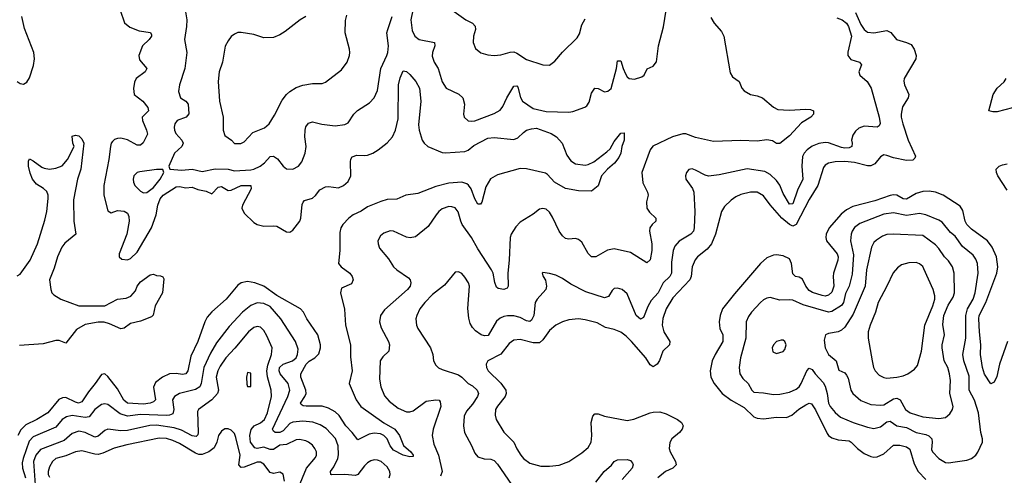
# Model space of a CAD drawing. Header units: inches. Extents: x 1682530 to 1839546, y 640742 to 791647.
# Tile 353 of 656: x 1720446 to 1726513, y 743746 to 746551. Entities that reach past the tile are written whole.
import ezdxf

# ---------------------------------------------------------------- set-up
doc = ezdxf.new("R2010")
doc.units = ezdxf.units.IN
doc.header["$MEASUREMENT"] = 0
doc.layers.add('B7724', color=7, linetype='Continuous')

msp = doc.modelspace()

# ---------------------------------------------------------------- linework, layer by layer
at = {"layer": 'B7724', "color": 5}
for points, elevation in [([(1721463.8, 746623.8), (1721476.1, 746550), (1721474.9, 746510), (1721461.5, 746430), (1721476, 746350), (1721463.2, 746250), (1721430.3, 746150), (1721424.6, 746110), (1721437.6, 746070), (1721470, 746048.9), (1721483.9, 746030), (1721489.3, 745970.7), (1721472.4, 745950), (1721415.8, 745930), (1721402.6, 745910), (1721398, 745890), (1721399.5, 745870), (1721407.6, 745850), (1721446, 745810), (1721454, 745790), (1721445.7, 745770), (1721400.4, 745730), (1721364.7, 745650), (1721371.1, 745631.1), (1721445.2, 745625.2), (1721510, 745631.1), (1721570, 745616.5), (1721650, 745632), (1721730, 745630.6), (1721770, 745620.4), (1721870, 745626.3), (1721890, 745630.7), (1721927.8, 745650), (1721955, 745670), (1721990, 745708), (1722010, 745711.1), (1722035, 745695), (1722070, 745648.4), (1722090, 745633.7), (1722130, 745630.4), (1722164.5, 745650), (1722184.5, 745675.5), (1722204.4, 745730), (1722211.1, 745770), (1722203.5, 745830), (1722204.7, 745870), (1722210, 745890.8), (1722226, 745914), (1722250, 745922), (1722308.2, 745908.2), (1722390, 745897.6), (1722450, 745905.2), (1722470, 745917.1), (1722506, 745970), (1722527.6, 745992.4), (1722601.3, 746038.7), (1722630, 746070.6), (1722650, 746116), (1722671.2, 746250), (1722709.3, 746330), (1722714.5, 746350), (1722718.5, 746390), (1722708.2, 746470), (1722714.1, 746490), (1722742, 746570)], 640), ([(1720430, 746170.3), (1720450, 746158), (1720470, 746154), (1720490, 746166), (1720506, 746194), (1720530.7, 746270), (1720536.8, 746310), (1720534.2, 746350), (1720477, 746497), (1720459.8, 746570)], 620), ([(1721064.7, 746610), (1721092.5, 746532.5), (1721124.2, 746504.2), (1721183.3, 746483.3), (1721252.7, 746472.7), (1721257.6, 746457.6), (1721257.6, 746450), (1721244.4, 746430), (1721203.5, 746390), (1721180.7, 746330), (1721184.9, 746304.9), (1721230.3, 746250), (1721220.3, 746230), (1721164.2, 746190), (1721154.1, 746165.9), (1721146.6, 746126.6), (1721151.8, 746090), (1721205.6, 746050), (1721235.8, 746010), (1721239.1, 745990), (1721201.3, 745950), (1721202.5, 745930), (1721228.7, 745870), (1721234.2, 745845.8), (1721207.5, 745792.5), (1721190, 745779.4), (1721170, 745777.9), (1721110, 745811.1), (1721070, 745820.9), (1721050, 745820.2), (1721030, 745813.5), (1721018.4, 745801.6), (1721010.1, 745789.9), (1721005.5, 745770), (1720995, 745690), (1720964, 745530), (1720964.7, 745470), (1720990, 745373.4), (1721010, 745362.6), (1721050, 745376.6), (1721090, 745372.9), (1721110, 745359.7), (1721119.7, 745339.7), (1721120.7, 745310), (1721105.6, 745230), (1721059.5, 745110), (1721059.3, 745090), (1721076.1, 745076.1), (1721110, 745072.7), (1721130, 745081.6), (1721170, 745119.8), (1721259, 745270), (1721286.9, 745350), (1721298.3, 745410), (1721311.5, 745448.5), (1721330, 745469.7), (1721410, 745521.2), (1721430, 745523.1), (1721470, 745516.1), (1721510, 745520.1), (1721544.6, 745504.6), (1721594.9, 745494.9), (1721630, 745479.2), (1721670, 745519), (1721679, 745521), (1721690, 745523.2), (1721730, 745499.3), (1721750, 745500.8), (1721810, 745530.6), (1721870.1, 745530.1), (1721872.4, 745510), (1721818.6, 745410), (1721814.2, 745390), (1721830, 745359.5), (1721890, 745302.6), (1721910, 745289.2), (1721950, 745279.7), (1722010, 745282.4), (1722030, 745279), (1722090, 745245.7), (1722110, 745243.7), (1722130, 745254.6), (1722172.1, 745310), (1722178.2, 745330), (1722187.2, 745412.8), (1722192.2, 745427.8), (1722201.7, 745438.3), (1722250, 745453.1), (1722270, 745469.6), (1722296.7, 745503.3), (1722330, 745521.2), (1722350, 745523.6), (1722410, 745516.1), (1722441.5, 745530), (1722470, 745554.9), (1722487.3, 745590), (1722484.8, 745675.2), (1722486.8, 745693.2), (1722493.9, 745706.1), (1722523.3, 745716.7), (1722570, 745714.4), (1722590, 745717.8), (1722621.6, 745730), (1722655.4, 745750), (1722710, 745793.4), (1722743.7, 745830), (1722761.3, 745870), (1722779.2, 745940.8), (1722781.1, 746150), (1722790, 746194), (1722810, 746235.5), (1722830, 746232.2), (1722850, 746214.6), (1722886.4, 746170), (1722910.3, 746130), (1722918.9, 746050), (1722903.5, 745903.5), (1722908.1, 745870), (1722925.6, 745810), (1722937.7, 745790), (1722961.5, 745770), (1723050, 745733.4), (1723070, 745730.9), (1723190, 745740.4), (1723210, 745747.6), (1723244.5, 745775.5), (1723330, 745821.6), (1723370, 745825), (1723490, 745812.8), (1723516.5, 745823.5), (1723550, 745856.9), (1723569.6, 745870), (1723599.9, 745880.1), (1723630, 745883.4), (1723720.9, 745850), (1723753.5, 745830), (1723788, 745790), (1723817.7, 745717.7), (1723842.6, 745682.6), (1723870, 745663.8), (1723930, 745655.2), (1723950, 745659.6), (1723984.1, 745675.9), (1724063.1, 745736.9), (1724083.8, 745756.2), (1724110, 745800.7), (1724150, 745852), (1724170, 745854), (1724170.4, 745810), (1724156.4, 745770), (1724150.3, 745730), (1724138, 745702), (1724111.6, 745668.4), (1724067.7, 745630), (1724031, 745590), (1724010, 745528.7), (1723970, 745496), (1723890, 745497.6), (1723810, 745512.3), (1723740.8, 745550), (1723698.3, 745598.3), (1723686.3, 745606.3), (1723570, 745633.6), (1723530, 745634), (1723390, 745596.2), (1723348.1, 745571.9), (1723317.7, 745522.3), (1723293.3, 745426.7), (1723284.9, 745415.1), (1723270, 745415.1), (1723250, 745448.2), (1723227.4, 745510), (1723212.2, 745532.2), (1723200.7, 745540.7), (1723170, 745550.4), (1723090, 745543.9), (1723010, 745524.3), (1722899.2, 745480.8), (1722826, 745470), (1722770, 745446.6), (1722710, 745443.9), (1722672.5, 745432.5), (1722590, 745399.3), (1722550, 745372.1), (1722500.7, 745350), (1722474.7, 745330), (1722437.1, 745290), (1722425.6, 745270), (1722418.5, 745241.5), (1722418.7, 745130), (1722410.3, 745050), (1722427, 745030), (1722480.2, 744990), (1722494.7, 744970), (1722500.7, 744950), (1722490, 744925.1), (1722430, 744897), (1722423.1, 744870), (1722447.8, 744767.8), (1722453.5, 744670), (1722485.3, 744550), (1722484, 744476), (1722494.2, 744390), (1722476.8, 744310), (1722519.5, 744210), (1722548.7, 744170), (1722689.7, 744069.7), (1722756.8, 744030), (1722786.4, 743990), (1722810.3, 743930), (1722855.6, 743890), (1722871.3, 743870), (1722870, 743862), (1722850, 743859.7), (1722810, 743869.9), (1722750, 743899.8), (1722730, 743926.4), (1722710.8, 743970.8), (1722690.3, 743990.3), (1722670, 744000.4), (1722630, 744005.2), (1722600.4, 743999.6), (1722530, 743963.1), (1722494.5, 744010), (1722455.7, 744050), (1722414.3, 744114.3), (1722390, 744136.2), (1722350, 744159.9), (1722310, 744172.2), (1722211.1, 744171.1), (1722193.5, 744173.5), (1722181.1, 744181.1), (1722175.8, 744190), (1722203.9, 744230), (1722212, 744250), (1722210.4, 744270), (1722179, 744350), (1722179.1, 744370), (1722210.7, 744430), (1722230, 744449.3), (1722265, 744470), (1722290, 744494.6), (1722299.4, 744530), (1722299.1, 744550), (1722282.9, 744610), (1722214.9, 744710), (1722195.5, 744750), (1722176.2, 744770), (1722030, 744852.4), (1721950, 744910.6), (1721894.8, 744930), (1721850, 744938.4), (1721810, 744931.2), (1721790, 744915.5), (1721717.6, 744830), (1721630, 744752.4), (1721601.4, 744718.6), (1721586.7, 744690), (1721544.8, 744570), (1721500.2, 744479.8), (1721483, 744390), (1721470, 744370.8), (1721450, 744367.2), (1721410, 744373), (1721369.7, 744370.3), (1721326.5, 744350), (1721283.8, 744316.2), (1721270.8, 744289.2), (1721282.5, 744210), (1721270, 744197.5), (1721250.1, 744189.9), (1721210, 744184.6), (1721109.9, 744190), (1721088.4, 744208.4), (1721050, 744278.9), (1720990, 744354.5), (1720970, 744371.1), (1720950, 744366.9), (1720911.6, 744310), (1720870, 744260.3), (1720830, 744198), (1720809.4, 744190.6), (1720790, 744195.4), (1720730, 744224), (1720710, 744223.7), (1720688.4, 744211.6), (1720619.8, 744130), (1720551.7, 744088.3), (1720483.8, 744056.2), (1720453.4, 744026.6), (1720435, 743990)], 620), ([(1722210, 746571.1), (1722174.9, 746550), (1722081.8, 746478.2), (1722050, 746458), (1722010, 746441.3), (1721950, 746439.7), (1721890, 746459.7), (1721810, 746473.3), (1721790, 746471.5), (1721770, 746462.9), (1721750, 746447), (1721730, 746422), (1721712.7, 746387.3), (1721695.3, 746290), (1721675.8, 746230), (1721670.2, 746170), (1721676.5, 746050), (1721700.8, 745950), (1721699.5, 745870), (1721710, 745837.3), (1721750.7, 745810), (1721770, 745788.5), (1721808.7, 745788.7), (1721830, 745799.5), (1721883.6, 745856.4), (1721954.3, 745885.7), (1721984.2, 745910), (1722017.3, 745962.7), (1722064.3, 746055.7), (1722089.9, 746090.1), (1722110.6, 746109.4), (1722150, 746133.8), (1722190, 746147.2), (1722250, 746157.6), (1722310, 746158.8), (1722330, 746166.2), (1722430, 746243.2), (1722463.8, 746290), (1722479.3, 746330), (1722480.3, 746350), (1722478.7, 746370), (1722451.1, 746470), (1722452.9, 746547.1), (1722461.7, 746578.3)], 660), ([(1724704.7, 746564.7), (1724724.9, 746530), (1724770, 746478.7), (1724785.2, 746450), (1724824.1, 746224.1), (1724839.3, 746199.3), (1724880.3, 746170), (1724895.8, 746130), (1724910, 746112.7), (1724950, 746090.3), (1724990, 746082.4), (1725023.8, 746070), (1725090, 746013.2), (1725118.6, 745998.6), (1725186.5, 745993.5), (1725290, 746001.1), (1725318.3, 745998.3), (1725337.3, 745990), (1725338, 745970), (1725320.5, 745950), (1725263.9, 745916.1), (1725190, 745836.1), (1725130, 745789.8), (1725108.6, 745788.6), (1725084.8, 745804.8), (1725050, 745812), (1724990, 745804.2), (1724890, 745807.9), (1724720.9, 745800.9), (1724610, 745825.8), (1724550, 745848.2), (1724531.8, 745848.2), (1724469.4, 745830.6), (1724346.6, 745773.4), (1724330.3, 745750), (1724280.2, 745610), (1724285.9, 745545.9), (1724315.6, 745490), (1724319, 745470), (1724307.5, 745430), (1724310.2, 745390), (1724326.9, 745366.9), (1724366, 745330), (1724366.7, 745310), (1724342.6, 745290), (1724328.3, 745270), (1724327.6, 745250), (1724341.3, 745170), (1724340.9, 745130), (1724330, 745072.3), (1724310, 745053.6), (1724210, 745116.9), (1724110, 745140.4), (1724067.2, 745132.8), (1723996, 745090), (1723970, 745091.6), (1723950, 745112), (1723910, 745180.9), (1723890, 745198.4), (1723870, 745203.6), (1723830, 745199.7), (1723810, 745203.5), (1723790, 745219.7), (1723769.8, 745250), (1723730, 745336), (1723710, 745365.2), (1723690, 745385.2), (1723670, 745389.2), (1723650, 745385.2), (1723610, 745352.7), (1723530, 745305.1), (1723503.4, 745276.6), (1723474.6, 745230), (1723468.2, 745210), (1723463.1, 745070), (1723453.6, 744990), (1723455.6, 744910), (1723450, 744898), (1723430.3, 744889.7), (1723395.4, 744895.4), (1723384, 744904), (1723373.1, 744933.1), (1723363.2, 744990), (1723354.4, 745010), (1723270, 745140.4), (1723230.8, 745210.8), (1723172.9, 745290), (1723163.5, 745310), (1723148.9, 745368.9), (1723130, 745392.4), (1723110, 745399.8), (1723090, 745400.3), (1723050, 745386.2), (1723029, 745370), (1723012.7, 745350), (1722962.7, 745277.3), (1722885.9, 745214.1), (1722852.7, 745207.3), (1722830, 745211.1), (1722750, 745249.6), (1722730, 745251.1), (1722690, 745236.3), (1722670, 745219.5), (1722654, 745190), (1722654.4, 745170), (1722663.4, 745143.4), (1722717.8, 745077.8), (1722750.3, 745030), (1722770.3, 745010), (1722841.6, 744961.6), (1722852.4, 744950), (1722856.9, 744930), (1722852.8, 744910), (1722836.5, 744890), (1722694.5, 744765.5), (1722668.7, 744730), (1722664.2, 744690), (1722673.3, 744653.3), (1722719.3, 744570), (1722725.5, 744550), (1722720.7, 744510), (1722684.2, 744475.8), (1722666.4, 744450), (1722662.5, 744337.5), (1722671.2, 744290), (1722694.8, 744234.8), (1722721.9, 744201.9), (1722778.1, 744158.1), (1722830, 744136.5), (1722850, 744135.6), (1722870, 744142), (1722950, 744202.3), (1723010.2, 744210.2), (1723030, 744208.2), (1723037.8, 744197.8), (1723040.2, 744170), (1722993.6, 744030), (1722987.2, 743990), (1722997.2, 743937.2), (1723027.1, 743870), (1723050.2, 743769.8), (1723038.7, 743741.3)], 640), ([(1722869.3, 746610.7), (1722856.8, 746550), (1722863.7, 746483.7), (1722882, 746450), (1722908.3, 746428.3), (1723002.4, 746410), (1723005.2, 746390), (1722989.2, 746350), (1722987.1, 746327.1), (1723000.3, 746290), (1723025.2, 746250), (1723048.5, 746168.5), (1723074.6, 746130), (1723152.3, 746092.3), (1723176.9, 746070), (1723188, 746030), (1723181.7, 745970), (1723184.9, 745950), (1723209.1, 745929.1), (1723230, 745925.7), (1723250, 745928.8), (1723370, 745974), (1723406.4, 745993.6), (1723424.1, 746015.9), (1723447.6, 746070), (1723490, 746142.6), (1723510, 746144.9), (1723515.7, 746135.7), (1723532.5, 746072.5), (1723545.2, 746050), (1723610, 746004.9), (1723690, 745985.6), (1723830, 745982.6), (1723853.6, 745986.4), (1723928.1, 746011.9), (1723940.1, 746019.9), (1723955.7, 746044.3), (1723970, 746098), (1723990, 746130.4), (1724010, 746127), (1724050, 746106.2), (1724070, 746110.2), (1724090, 746127.6), (1724123.2, 746250), (1724130, 746297.3), (1724150, 746297), (1724163.7, 746250), (1724178.8, 746218.8), (1724190, 746198.9), (1724202, 746190), (1724234.1, 746185.9), (1724280, 746200), (1724293.3, 746210), (1724312.1, 746247.9), (1724350, 746264.4), (1724369.2, 746290.8), (1724383, 746390), (1724413.5, 746506.5), (1724429.1, 746610)], 640), ([(1723110, 746612.4), (1723195.5, 746550), (1723236.4, 746530), (1723252, 746512), (1723254, 746490), (1723242.4, 746450), (1723240.5, 746410), (1723254.2, 746374.2), (1723287, 746347), (1723330, 746334.4), (1723370, 746330.4), (1723410, 746335.3), (1723467.9, 746352.1), (1723490, 746352.3), (1723510, 746345.2), (1723570, 746306), (1723670, 746272.2), (1723710, 746270.4), (1723744.2, 746295.8), (1723790, 746350.4), (1723881.2, 746438.8), (1723894.9, 746465.1), (1723910, 746520.5), (1723930, 746556.3)], 660), ([(1725595.5, 746595.5), (1725630, 746521.8), (1725650, 746491), (1725670, 746474.7), (1725710, 746471.1), (1725790, 746484.7), (1725812.9, 746472.9), (1725849.5, 746429.5), (1725911.4, 746411.4), (1725938.6, 746398.6), (1725958.2, 746370), (1725969.2, 746330), (1725967.9, 746310), (1725896.5, 746190), (1725893, 746173), (1725897.6, 746150), (1725925, 746090), (1725921.3, 746070), (1725885.8, 746014.2), (1725877, 745970), (1725877.3, 745950), (1725887.2, 745910), (1725921, 745810), (1725964.9, 745710), (1725961.7, 745698.3), (1725950, 745686.6), (1725910, 745683.9), (1725830, 745700.1), (1725790, 745715.7), (1725770, 745718.3), (1725750, 745706.2), (1725716.3, 745663.7), (1725690, 745650.4), (1725670, 745651.3), (1725590, 745671.4), (1725530, 745677.9), (1725470, 745676.9), (1725430, 745668), (1725410, 745655.3), (1725399, 745641), (1725364.5, 745530), (1725310, 745445), (1725230, 745289.8), (1725210, 745279.9), (1725190, 745289.9), (1725142.8, 745330), (1725071.4, 745411.4), (1725030, 745466.2), (1724990, 745489.8), (1724950, 745489.9), (1724890, 745474), (1724859, 745461), (1724830, 745440.9), (1724790, 745401.7), (1724770.2, 745370), (1724732.7, 745230), (1724708.1, 745170), (1724682.4, 745137.6), (1724623.2, 745090), (1724607.9, 745072.1), (1724590.7, 745029.3), (1724583.3, 744970), (1724576.3, 744950), (1724470, 744837.7), (1724430.1, 744770), (1724409.2, 744710.8), (1724404, 744670), (1724415, 744630), (1724453, 744570), (1724451.1, 744550), (1724409, 744510), (1724388.4, 744451.6), (1724374.9, 744430), (1724350, 744413.3), (1724330, 744425.6), (1724303.5, 744470), (1724216.8, 744570), (1724182.9, 744602.9), (1724150, 744626.8), (1724110, 744644), (1724055.2, 744655.2), (1724003.6, 744683.6), (1723930, 744703.5), (1723890, 744708.9), (1723830, 744702.2), (1723790, 744689.8), (1723750, 744670.8), (1723710, 744636.8), (1723670, 744579.3), (1723650, 744562.4), (1723610, 744561.9), (1723530, 744582.4), (1723490, 744578), (1723462.1, 744557.9), (1723410, 744491.8), (1723330.3, 744450), (1723321.3, 744430), (1723323.2, 744410), (1723332.3, 744390), (1723410, 744312.6), (1723440.8, 744270), (1723443.9, 744250), (1723436.6, 744230), (1723389.6, 744170.4), (1723378.6, 744150), (1723375, 744115), (1723382, 744090), (1723430, 744011.8), (1723490.6, 743950.6), (1723509.6, 743909.6), (1723534.7, 743870), (1723551.3, 743850), (1723590, 743819.7), (1723658.2, 743801.8), (1723710, 743801.6), (1723770, 743808.3), (1723829.8, 743830.2), (1723910, 743883.6), (1723950, 743917), (1723968.5, 743950), (1723972.2, 743990), (1723967.9, 744070), (1723978.7, 744110), (1723990, 744123.8), (1724010, 744123.7), (1724050.2, 744110.2), (1724190, 744082.9), (1724230, 744091.7), (1724330.3, 744130.3), (1724350, 744135.5), (1724390, 744136.1), (1724430, 744124.9), (1724499.3, 744090), (1724524.4, 744070), (1724533.4, 744050), (1724528.5, 744030), (1724511.1, 744008.9), (1724464.4, 743970), (1724451.7, 743948.3), (1724448.9, 743910), (1724454.6, 743890), (1724486.7, 743830), (1724490.2, 743809.8), (1724470.6, 743790), (1724425.3, 743770), (1724378.7, 743730)], 680), ([(1725482.1, 746562.1), (1725514.4, 746550), (1725541.5, 746530), (1725552.4, 746510), (1725571, 746450), (1725548.3, 746351.7), (1725549.1, 746330), (1725566.8, 746306.8), (1725620.7, 746290), (1725633.1, 746273.1), (1725617.1, 746230), (1725623.8, 746210), (1725667.6, 746170), (1725692.6, 746130), (1725742.4, 745950), (1725747.3, 745912.7), (1725741.8, 745898.2), (1725730, 745889), (1725650, 745896.5), (1725616.6, 745883.4), (1725595.5, 745864.5), (1725579.2, 745840.8), (1725571.9, 745810), (1725575.5, 745790), (1725573, 745770), (1725557.6, 745762.4), (1725530, 745760.8), (1725510, 745765), (1725430, 745792.5), (1725410, 745795), (1725370, 745788.6), (1725330, 745771.4), (1725298.2, 745750), (1725279.5, 745730), (1725270, 745709.2), (1725265.2, 745650), (1725271.6, 745570), (1725239.4, 745500.6), (1725210, 745418), (1725190, 745416.1), (1725150, 745481.1), (1725130, 745531.7), (1725110, 745562), (1725070, 745597.4), (1725036.5, 745616.5), (1724928.1, 745631.9), (1724756.2, 745596.2), (1724690, 745588.2), (1724670, 745593), (1724610, 745625.1), (1724590, 745631.8), (1724570, 745629.2), (1724554, 745610), (1724548.4, 745590), (1724550.5, 745570), (1724591.5, 745511.5), (1724600.9, 745490), (1724605.6, 745370), (1724602.3, 745270), (1724597.4, 745250), (1724581.5, 745230), (1724510, 745187.8), (1724483.1, 745156.9), (1724473.4, 745130), (1724462.7, 745057.3), (1724462.4, 744990), (1724451.6, 744970), (1724411.8, 744930), (1724380.4, 744870), (1724337.7, 744822.3), (1724315.8, 744784.2), (1724290, 744718.4), (1724272.3, 744707.7), (1724245.5, 744730), (1724190, 744862.9), (1724159.3, 744890), (1724130, 744898.5), (1724110, 744895.4), (1724096.2, 744883.8), (1724073.6, 744846.4), (1724050, 744838.5), (1723934.8, 744874.8), (1723842.2, 744922.2), (1723790, 744957.7), (1723750, 744978), (1723710.7, 744989.3), (1723670, 744994), (1723664.7, 744990), (1723671, 744970), (1723687, 744947), (1723693.1, 744910), (1723687.6, 744890), (1723634.9, 744830), (1723623.2, 744810), (1723613.4, 744730), (1723599.1, 744700.9), (1723590, 744693.5), (1723570, 744696.5), (1723530, 744717.3), (1723490, 744728.1), (1723451.4, 744728.6), (1723430, 744723.2), (1723407, 744713), (1723384.9, 744695.1), (1723333, 744607), (1723310, 744604.2), (1723290, 744610.7), (1723254.6, 744634.6), (1723235.5, 744655.5), (1723221.1, 744681.1), (1723212.9, 744712.9), (1723207.3, 744772.7), (1723217.3, 744910), (1723211.5, 744931.5), (1723190, 744965.6), (1723170, 744987.6), (1723150, 744999.5), (1723130, 744996), (1723063.1, 744916.9), (1722990, 744858.7), (1722943.6, 744810), (1722912.3, 744770), (1722892.6, 744730), (1722888.1, 744710), (1722891.3, 744670), (1722899.7, 744650), (1722977.5, 744530), (1722992.1, 744490), (1722996.9, 744450), (1723010, 744424.9), (1723027.8, 744407.8), (1723050, 744396.9), (1723150, 744364.9), (1723170.8, 744350.8), (1723210, 744311.3), (1723236.1, 744296.1), (1723265.4, 744270), (1723272.9, 744250), (1723266.8, 744230), (1723236.7, 744183.3), (1723199.1, 744140.9), (1723186, 744110), (1723181.5, 744050), (1723187.3, 744010), (1723230.9, 743930), (1723250, 743882.4), (1723270, 743858.7), (1723307.3, 743847.3), (1723350, 743845.2), (1723370, 743836.9), (1723390, 743814.6), (1723475.9, 743690)], 660), ([(1726610, 746020.9), (1726470, 745983.7), (1726443.2, 745983.2), (1726418, 745990), (1726443.5, 746090), (1726469.8, 746130), (1726511.3, 746168.7), (1726524.2, 746190)], 680), ([(1720430, 744973.9), (1720450, 744983.6), (1720510.3, 745070), (1720557, 745170), (1720602.3, 745317.7), (1720613.8, 745370), (1720622.5, 745450), (1720622.1, 745470), (1720613.1, 745493.1), (1720592.5, 745512.5), (1720550, 745538.5), (1720524.6, 745570), (1720510, 745605.6), (1720501.6, 745650), (1720500.1, 745679.9), (1720506.2, 745693.8), (1720530, 745683.1), (1720582.3, 745642.3), (1720596.2, 745636.2), (1720630, 745630.9), (1720670, 745636.3), (1720707.7, 745652.3), (1720741.7, 745690), (1720782, 745770), (1720773.6, 745790), (1720770, 745834.8), (1720790, 745841.1), (1720810, 745835.9), (1720830, 745817.2), (1720841.7, 745790), (1720822.3, 745630), (1720802.5, 745570), (1720777.2, 745442.8), (1720779, 745310), (1720792.1, 745230), (1720724.3, 745175.7), (1720705.7, 745150), (1720679, 745090), (1720659.5, 745020.5), (1720630.6, 744950), (1720637.6, 744890), (1720643.9, 744870), (1720656.6, 744856.6), (1720699, 744830), (1720810, 744789.7), (1720970, 744788.3), (1721049.8, 744830), (1721103.4, 744836.6), (1721130.5, 744849.5), (1721159, 744881), (1721170.9, 744910), (1721190, 744937.6), (1721250, 744980.7), (1721270, 744984), (1721290, 744976.3), (1721314.6, 744974.6), (1721328.3, 744968.3), (1721335.2, 744955.2), (1721326.8, 744870), (1721282, 744790), (1721268.3, 744731.7), (1721257.7, 744722.3), (1721190, 744695.1), (1721130, 744679.8), (1721090, 744652.6), (1721070, 744646.6), (1720999.2, 744679.2), (1720967.7, 744687.7), (1720930, 744689.2), (1720850, 744674.1), (1720797.3, 744642.7), (1720730, 744558.9), (1720690, 744574.8), (1720670, 744576), (1720590, 744555.9), (1720444.4, 744544.4)], 580), ([(1726530, 745500.7), (1726473.1, 745590), (1726464.5, 745610), (1726463.1, 745630), (1726480.7, 745650), (1726501.7, 745658.3), (1726530, 745664.5)], 680), ([(1726533.3, 744570), (1726484.4, 744430), (1726466.2, 744353.8), (1726450, 744318.3), (1726430, 744309.7), (1726390, 744368.9), (1726378.1, 744410), (1726366, 744490), (1726369.1, 744550), (1726359.2, 744630), (1726355.8, 744710), (1726357.2, 744730), (1726398.9, 744810), (1726466.6, 744990), (1726472.5, 745030), (1726464, 745090), (1726437.2, 745150), (1726409.9, 745189.9), (1726310, 745261.7), (1726282, 745290), (1726271.5, 745310), (1726256.6, 745376.6), (1726242, 745402), (1726135.8, 745470), (1726090, 745489.9), (1726050, 745494.9), (1726010, 745493.7), (1725970, 745480.8), (1725910, 745446.7), (1725890, 745448.1), (1725850, 745471.1), (1725830, 745472.8), (1725810, 745468.2), (1725715.8, 745435.8), (1725578.8, 745401.2), (1725539.8, 745380.2), (1725507.1, 745352.9), (1725432.9, 745270), (1725415, 745230), (1725413.1, 745210), (1725418, 745190), (1725482.8, 745110), (1725488.9, 745090), (1725486.9, 745070), (1725460.9, 744990), (1725458.5, 744970), (1725463.4, 744910), (1725450, 744873.6), (1725430, 744855), (1725410, 744849.4), (1725390, 744851.9), (1725331, 744871), (1725310, 744883.4), (1725290.4, 744910), (1725270, 744953.2), (1725250, 744966), (1725227.1, 744970), (1725210, 744987.1), (1725202.8, 745050), (1725190, 745078.6), (1725150, 745097.7), (1725110, 745103.2), (1725090, 745101), (1725050, 745085), (1725010.1, 745049.9), (1724850, 744863.8), (1724776.8, 744770), (1724761.4, 744730), (1724755.5, 744690), (1724760.6, 744650), (1724778.1, 744610), (1724778.1, 744570), (1724731.6, 744490), (1724714, 744450), (1724700.6, 744390), (1724705.6, 744350), (1724725.4, 744310), (1724774.7, 744250), (1724830, 744208.2), (1724910, 744162.2), (1724970, 744106), (1724990, 744096.6), (1725030, 744092.7), (1725110, 744103), (1725170, 744101.7), (1725203.9, 744116.1), (1725247.5, 744152.5), (1725290, 744180.5), (1725310, 744189.4), (1725325.7, 744185.7), (1725350, 744148.5), (1725422.4, 744002.4), (1725430, 743990.1), (1725450, 743975.6), (1725490, 743964.2), (1725557.5, 743957.5), (1725570.3, 743950), (1725609.1, 743910), (1725650, 743880.6), (1725690, 743861.3), (1725710, 743857.8), (1725730, 743860.2), (1725770, 743877.1), (1725830, 743931.3), (1725870, 743931.8), (1725910, 743920.2), (1725930, 743906.4), (1725957.2, 743817.2), (1725982.6, 743770), (1726030, 743719.1)], 720), ([(1722723.2, 743730), (1722728.1, 743750), (1722726, 743770), (1722710, 743797.3), (1722674, 743830), (1722650, 743839.8), (1722630, 743840.3), (1722610, 743835.1), (1722590, 743822.4), (1722570, 743804.5), (1722530, 743750.9), (1722516, 743744), (1722450, 743751.1), (1722368.1, 743748.1), (1722362.9, 743750), (1722361.8, 743770), (1722381.6, 743798.4), (1722407.1, 743850), (1722410.9, 743870.9), (1722407.8, 743927.8), (1722391.6, 743971.6), (1722334.7, 744034.7), (1722297, 744057), (1722253.2, 744073.2), (1722190, 744078.5), (1722130, 744072.5), (1722110, 744065.1), (1722070, 744020.5), (1722050, 744008.4), (1722020.7, 744010), (1722010, 744018), (1722004.7, 744030), (1722099.4, 744230), (1722109.9, 744270), (1722100.5, 744310), (1722052.1, 744370), (1722044.2, 744390), (1722047.5, 744410), (1722070, 744431), (1722127.2, 744450), (1722149, 744470), (1722158.4, 744490), (1722162.2, 744522.2), (1722146, 744570), (1722055.7, 744710), (1721990, 744784.7), (1721950, 744804.5), (1721910, 744808.3), (1721870, 744790.6), (1721819.8, 744750), (1721737.6, 744662.4), (1721658.7, 744561.3), (1721621.4, 744498.6), (1721581.5, 744410), (1721564.5, 744310), (1721556.6, 744290), (1721530, 744274.6), (1721430.1, 744249.9), (1721400.7, 744230), (1721387, 744210), (1721395.2, 744150), (1721390, 744125.2), (1721370, 744116), (1721350, 744114.4), (1721190, 744119.9), (1721110, 744110.7), (1721064.8, 744124.8), (1720990, 744181.7), (1720970, 744186.1), (1720950, 744182.2), (1720910.2, 744150), (1720873.9, 744106.1), (1720850, 744102.3), (1720770, 744113.1), (1720734, 744106), (1720708.2, 744090), (1720670, 744042), (1720530, 743982.7), (1720505.1, 743954.9), (1720467.7, 743850), (1720462.3, 743822.3), (1720464.6, 743790), (1720482.5, 743730)], 640), ([(1722165.1, 743670), (1722214.5, 743790), (1722270, 743854.9), (1722275.7, 743870), (1722274.2, 743890), (1722265, 743910), (1722250, 743930.8), (1722225.4, 743950), (1722210, 743958), (1722170, 743966.9), (1722150, 743964.7), (1722090, 743936.4), (1722050, 743931.6), (1722010, 743905.2), (1721990, 743905), (1721950, 743919.2), (1721910, 743909.9), (1721894.3, 743914.3), (1721867.9, 743950), (1721865.2, 743990), (1721872.2, 744027.8), (1721890.5, 744049.5), (1721931, 744069), (1721955.1, 744090), (1721974.2, 744130), (1721996.9, 744230), (1721996.6, 744270), (1721972.6, 744352.6), (1721969, 744390), (1721975.6, 744424.4), (1721998, 744490), (1722001.4, 744530), (1721970, 744604), (1721950, 744636.8), (1721930, 744657.8), (1721910, 744662.5), (1721890, 744656.2), (1721856.3, 744630), (1721771.7, 744528.3), (1721716.1, 744470), (1721682.3, 744417.7), (1721667.7, 744390), (1721656.9, 744350), (1721671.3, 744270), (1721665.1, 744250), (1721630.2, 744210), (1721548.3, 744151.7), (1721541.7, 744138.3), (1721546.6, 744010), (1721544.2, 743995.8), (1721534.6, 743985.4), (1721510, 743988.8), (1721442.7, 744022.7), (1721397.9, 744037.9), (1721290, 744054.8), (1721248.5, 744051.5), (1721110, 744021.2), (1721070, 744020.1), (1720990, 744029.8), (1720970, 744021.5), (1720930, 743985.7), (1720910, 743981.5), (1720850, 744009.9), (1720810, 744017.5), (1720770, 744003.7), (1720719.7, 743960.3), (1720575.3, 743904.7), (1720545.6, 743870), (1720531, 743830), (1720545.9, 743630)], 660), ([(1722078.5, 743710), (1722070, 743752.7), (1722050, 743764.7), (1722010, 743756.8), (1721990, 743763.9), (1721950, 743813.6), (1721930, 743826.1), (1721910, 743825.9), (1721830, 743796.8), (1721810, 743794.4), (1721796.9, 743810), (1721804.3, 743870), (1721779.1, 743979.1), (1721770, 744003), (1721750, 744024), (1721730, 744032.8), (1721710, 744031.2), (1721690, 744018), (1721671.5, 743990), (1721661.8, 743950), (1721644.3, 743915.7), (1721610.8, 743889.2), (1721570, 743874.2), (1721550, 743874.6), (1721530, 743881.9), (1721430, 743941.9), (1721390, 743960.8), (1721350, 743971.7), (1721306.6, 743973.4), (1721105.7, 743934.3), (1721028, 743912), (1720958.7, 743881.3), (1720930, 743874.6), (1720910, 743875), (1720830, 743896.7), (1720790, 743891.1), (1720730, 743865.2), (1720670, 743848.2), (1720648.5, 743830), (1720630, 743796.9), (1720622, 743770), (1720622.8, 743750), (1720630, 743733.4)], 680), ([(1723997.1, 743702.9), (1724048.4, 743770), (1724092.5, 743807.5), (1724110, 743830.4), (1724130, 743840.3), (1724190, 743842.6), (1724210, 743836.4), (1724221.4, 743821.4), (1724225.3, 743810), (1724219.1, 743790), (1724159.3, 743720.7)], 660)]:
    msp.add_lwpolyline(points, dxfattribs=dict(at, elevation=elevation))
for points, elevation in [([(1721289.5, 745629.5), (1721186.1, 745613.9), (1721170, 745609.4), (1721150.6, 745590), (1721144.9, 745570), (1721146.7, 745550), (1721154.9, 745530), (1721190, 745494.4), (1721210, 745485.7), (1721230, 745486.3), (1721270, 745518.5), (1721311.3, 745570), (1721334, 745610), (1721328.7, 745628.7)], 640), ([(1725830, 745362.2), (1725770, 745354.5), (1725623.4, 745296.6), (1725590, 745270.8), (1725576, 745250), (1725568.6, 745230), (1725564.8, 745190), (1725583.2, 745103.2), (1725575.8, 744984.2), (1725556.4, 744910), (1725535.5, 744864.5), (1725522, 744810), (1725509.3, 744790.7), (1725450, 744754.9), (1725430, 744749.5), (1725274.7, 744794.7), (1725210, 744823.1), (1725190, 744826.6), (1725130, 744823.9), (1725070, 744839.7), (1725050, 744836.3), (1725030, 744825.4), (1725010, 744809.7), (1724954.9, 744750), (1724936.1, 744723.9), (1724923.2, 744690), (1724920.5, 744590), (1724887, 744470), (1724879.2, 744410), (1724883.2, 744370), (1724901.4, 744341.4), (1724934, 744310), (1724957.5, 744270), (1724970, 744257.5), (1725030, 744254.5), (1725090, 744243.8), (1725130, 744244.8), (1725190, 744256.8), (1725230, 744276), (1725248.8, 744291.2), (1725261.3, 744310), (1725296.4, 744390), (1725310, 744404.4), (1725330, 744397.7), (1725347, 744370), (1725397, 744317), (1725410, 744294.9), (1725422.3, 744250), (1725429.5, 744190), (1725439.3, 744170), (1725470, 744133), (1725503.7, 744103.7), (1725581.7, 744070), (1725670, 744041.5), (1725710, 744034.6), (1725750, 744043.9), (1725790, 744074.4), (1725810, 744079.1), (1725850, 744049.6), (1725910, 744039.7), (1725970, 744009.6), (1726030, 743997.8), (1726048.8, 743988.8), (1726065.7, 743970), (1726068.7, 743950), (1726064.5, 743904.5), (1726070.2, 743890), (1726109.1, 743850), (1726150, 743824.6), (1726170, 743822), (1726210, 743828.7), (1726281.4, 743838.6), (1726310.5, 743849.5), (1726336.8, 743870), (1726350, 743887.2), (1726378.9, 743950), (1726379.2, 743970), (1726369, 744010), (1726353.1, 744130), (1726330, 744208.4), (1726297.2, 744270), (1726296.5, 744356.5), (1726263, 744450), (1726258.1, 744490), (1726275.9, 744590), (1726275.8, 744730), (1726286.1, 744770), (1726320.6, 744830), (1726333.3, 744870), (1726351.7, 744990), (1726347.1, 745050), (1726337.1, 745077.1), (1726321.5, 745101.5), (1726255.5, 745155.5), (1726210, 745217.8), (1726181.2, 745241.2), (1726130, 745303.4), (1726110, 745315.8), (1726030, 745349.2), (1725990, 745358.1), (1725910, 745346.4)], 740), ([(1725828.8, 745231.2), (1725790, 745228.3), (1725762.5, 745217.5), (1725725.6, 745194.4), (1725710, 745179.1), (1725694.5, 745150), (1725663.4, 745010), (1725655.4, 744910), (1725582.2, 744737.8), (1725530, 744658), (1725510, 744639.3), (1725490, 744628.7), (1725430, 744618.9), (1725410.3, 744609.7), (1725402.7, 744577.3), (1725409.1, 744530), (1725430.3, 744490), (1725477.6, 744450), (1725493.1, 744393.1), (1725530, 744376.5), (1725541.7, 744361.7), (1725550, 744344), (1725568.2, 744270), (1725579.6, 744250), (1725630, 744205.8), (1725690, 744181.6), (1725750, 744176.6), (1725770, 744180.5), (1725830, 744215.8), (1725850, 744220.5), (1725871.4, 744211.4), (1725905.2, 744150), (1725933.7, 744130), (1726010, 744104.8), (1726110, 744095.4), (1726150, 744100.9), (1726176.8, 744123.2), (1726194, 744150), (1726198.9, 744170), (1726177.7, 744250), (1726182, 744330), (1726176.1, 744370), (1726164.1, 744410), (1726142.3, 744450), (1726129.9, 744530), (1726129.9, 744550), (1726144.9, 744610), (1726134.7, 744674.7), (1726141.1, 744730), (1726166.5, 744793.5), (1726197.6, 744842.4), (1726205.7, 744870), (1726204, 744990), (1726194.7, 745030), (1726170, 745065.3), (1726143.7, 745090), (1726110, 745143.1), (1726090, 745165.8), (1726010, 745222.4)], 760), ([(1725970, 745055.7), (1725925.6, 745054.4), (1725879.3, 745040.7), (1725855.8, 745024.2), (1725828.1, 744991.9), (1725790.2, 744910), (1725735, 744810), (1725720.2, 744750), (1725686.4, 744670), (1725674.7, 744630), (1725674, 744590), (1725698.4, 744450), (1725707.1, 744410), (1725716.5, 744390), (1725742, 744362), (1725770, 744347.4), (1725790, 744344), (1725850, 744349.3), (1725890, 744357.3), (1725918, 744370), (1725959.8, 744400.2), (1725977.4, 744422.6), (1726003.2, 744510), (1726023, 744670), (1726073.6, 744790), (1726084, 744830), (1726084.5, 744850), (1726075.4, 744890), (1726017.5, 745017.5), (1726010, 745030.9), (1725990, 745048.7)], 780), ([(1725150, 744578), (1725138, 744578), (1725110, 744569.5), (1725090, 744549.2), (1725083.1, 744530), (1725086.8, 744506.8), (1725110, 744494.9), (1725150, 744507.3), (1725160.2, 744519.8), (1725169.3, 744550), (1725161.2, 744570)], 760), ([(1721850, 744379), (1721843.8, 744350), (1721846.6, 744306.6), (1721850, 744292), (1721870, 744292), (1721871.3, 744370), (1721870, 744375.3)], 680)]:
    msp.add_lwpolyline(points, close=True, dxfattribs=dict(at, elevation=elevation))

doc.saveas('drawing.dxf')
